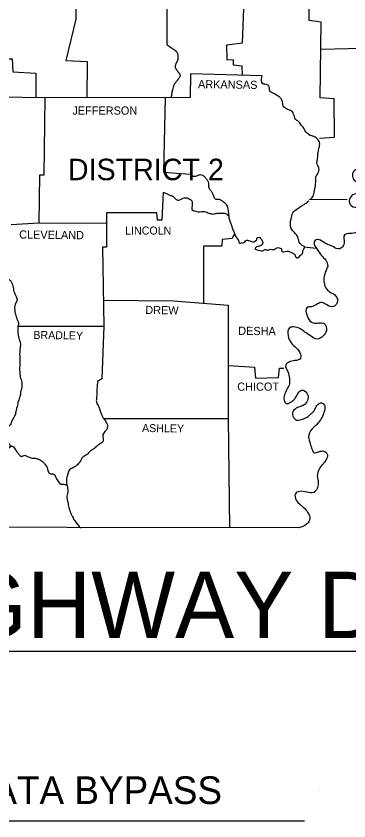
# Model space of a CAD drawing. Extents: x 813775 to 1157140, y 1757555 to 1979907.
# Drawn here: x 1111852 to 1131155, y 1887175 to 1933763 of the extents above; entities that cross this region are included whole.
import ezdxf

# ---------------------------------------------------------------- set-up
doc = ezdxf.new("R2010")
doc.units = 0
doc.layers.add('R_Draft', color=7, linetype='Continuous')

msp = doc.modelspace()

# ---------------------------------------------------------------- linework, layer by layer
at = {"layer": 'R_Draft'}
for p, q in [((1128858, 1923142), (1131058, 1923175)), ((1124117, 1922262), (1124180, 1922226)), ((1129254, 1920304), (1128561, 1920392)), ((1071871, 1896995), (1146110, 1896995)), ((1129467, 1888953), (1129467, 1888953)), ((1089176, 1887175), (1128578, 1887175))]:
    msp.add_line(p, q, dxfattribs=at)
for points in [[(1119013, 1938319), (1119035, 1936364), (1120586, 1936331), (1120597, 1932107)], [(1114668, 1937827), (1115306, 1937783), (1115317, 1933581), (1114745, 1931194), (1115966, 1931139), (1115954, 1929037)], [(1129452, 1926695), (1130310, 1926750), (1130299, 1928983), (1129496, 1929038), (1129540, 1933405), (1128847, 1933504), (1128825, 1936441), (1138208, 1936507)], [(1106176, 1935077), (1107408, 1935000), (1107364, 1933625), (1108805, 1933570), (1108827, 1932371), (1109509, 1932316), (1109509, 1932107), (1110147, 1932063), (1110169, 1931293), (1111621, 1931293), (1111665, 1930534), (1113007, 1930468), (1112996, 1929038)], [(1124980, 1930333), (1124964, 1930864), (1124469, 1930919), (1124458, 1931227), (1124095, 1931216), (1124073, 1932107), (1124975, 1932206), (1125107, 1935220)], [(1129562, 1931854), (1135766, 1932008)], [(1126119, 1930303), (1121961, 1930413), (1121939, 1929060), (1113524, 1929027)], [(1113524, 1929027), (1110895, 1929071), (1110796, 1928400), (1108233, 1928323), (1108211, 1928103), (1107848, 1928037), (1107804, 1927663), (1107188, 1927575)], [(1113524, 1929005), (1113458, 1924561), (1113205, 1924550), (1113172, 1921789)], [(1120502, 1929055), (1120410, 1924737), (1121939, 1924616)], [(1120377, 1923560), (1120311, 1921943), (1120058, 1921943), (1120014, 1922372), (1117088, 1922372), (1117088, 1921756)], [(1111566, 1921690), (1113172, 1921789)], [(1113172, 1921789), (1117066, 1921767)], [(1117088, 1921767), (1117099, 1920392), (1116868, 1920381), (1116934, 1915816)], [(1124524, 1921184), (1124392, 1920887), (1123809, 1920832), (1123776, 1920436), (1122731, 1920436), (1122720, 1917146)], [(1116901, 1917312), (1120982, 1917279), (1124150, 1917037)], [(1124150, 1917037), (1124150, 1910459), (1124238, 1904134)], [(1111962, 1915805), (1116934, 1915816)], [(1116934, 1915816), (1116824, 1912758), (1116582, 1912604)], [(1124205, 1913528), (1125679, 1913440), (1125745, 1912802), (1127076, 1912846), (1127131, 1913385), (1127384, 1913385)], [(1128253, 1904134), (1087938, 1904200), (1087916, 1913099)], [(1116929, 1910470), (1124150, 1910470)]]:
    msp.add_lwpolyline(points, dxfattribs=at)
for points in [[(1137515, 1933845), (1137262, 1933526), (1136888, 1933724), (1136888, 1933988), (1136943, 1934263), (1136811, 1934439), (1136580, 1934362), (1136580, 1934021), (1136558, 1933691), (1136492, 1933218), (1136646, 1933075), (1136998, 1933031), (1137251, 1932965), (1137405, 1932712), (1137394, 1932404), (1137273, 1932107), (1137097, 1931865), (1136822, 1931777), (1136602, 1931920), (1136514, 1932206), (1136415, 1932459), (1136228, 1932646), (1136030, 1932437), (1135986, 1932052), (1135997, 1931722), (1135997, 1931271), (1136283, 1930974), (1136459, 1930633), (1136404, 1930325), (1136195, 1929962), (1136107, 1929643), (1136019, 1929214), (1136030, 1928741), (1135953, 1928279), (1135799, 1927971), (1135513, 1927718), (1135326, 1927553), (1135172, 1927388), (1135095, 1927058), (1135040, 1926827), (1134831, 1926552), (1134666, 1926530), (1134534, 1926640), (1134490, 1926827), (1134490, 1927014), (1134402, 1927201), (1134127, 1927278), (1133907, 1927267), (1133808, 1927113), (1133951, 1926684), (1134006, 1926409), (1133929, 1926035), (1133973, 1925991), (1133577, 1925782), (1133258, 1925749), (1132994, 1925672), (1132741, 1925507), (1132620, 1925265), (1132444, 1925067), (1132290, 1924880), (1132081, 1924792), (1131850, 1924836), (1131542, 1924869), (1131366, 1924649), (1131421, 1924330), (1131630, 1924143), (1131938, 1924055), (1132257, 1924077), (1132565, 1924110), (1132851, 1923956), (1132796, 1923659), (1132521, 1923516), (1132114, 1923472), (1131784, 1923505), (1131388, 1923417), (1131190, 1923164), (1131300, 1922779), (1131729, 1922625), (1131927, 1922262), (1131938, 1921921), (1131795, 1921470), (1131597, 1921261), (1131212, 1921173), (1130915, 1921118), (1130871, 1920612), (1130739, 1920359), (1130508, 1920282), (1130178, 1920447), (1129980, 1920524), (1129738, 1920634), (1129430, 1920821), (1129199, 1920788), (1129265, 1920304), (1129287, 1920282), (1129551, 1919919), (1129815, 1919633), (1129936, 1919292)], [(1137515, 1933845), (1137262, 1933526), (1136888, 1933724), (1136888, 1933988), (1136943, 1934263), (1136811, 1934439), (1136580, 1934362), (1136580, 1934021), (1136558, 1933691), (1136492, 1933218), (1136646, 1933075), (1136998, 1933031), (1137251, 1932965), (1137405, 1932712), (1137394, 1932404), (1137273, 1932107), (1137097, 1931865), (1136822, 1931777), (1136602, 1931920), (1136514, 1932206), (1136415, 1932459), (1136228, 1932646), (1136030, 1932437), (1135986, 1932052), (1135997, 1931722), (1135997, 1931271), (1136283, 1930974), (1136459, 1930633), (1136404, 1930325), (1136195, 1929962), (1136107, 1929643), (1136019, 1929214), (1136030, 1928741), (1135953, 1928279), (1135799, 1927971), (1135513, 1927718), (1135326, 1927553), (1135172, 1927388), (1135095, 1927058), (1135040, 1926827), (1134831, 1926552), (1134666, 1926530), (1134534, 1926640), (1134490, 1926827), (1134490, 1927014), (1134402, 1927201), (1134127, 1927278), (1133907, 1927267), (1133808, 1927113), (1133951, 1926684), (1134006, 1926409), (1133929, 1926035), (1133973, 1925991), (1133577, 1925782), (1133258, 1925749), (1132994, 1925672), (1132741, 1925507), (1132620, 1925265), (1132444, 1925067), (1132290, 1924880), (1132081, 1924792), (1131850, 1924836), (1131542, 1924869), (1131366, 1924649), (1131421, 1924330), (1131630, 1924143), (1131938, 1924055), (1132257, 1924077), (1132565, 1924110), (1132851, 1923956), (1132796, 1923659), (1132521, 1923516), (1132114, 1923472), (1131784, 1923505), (1131388, 1923417), (1131190, 1923164), (1131300, 1922779), (1131729, 1922625), (1131927, 1922262), (1131938, 1921921), (1131795, 1921470), (1131597, 1921261), (1131212, 1921173), (1130915, 1921118), (1130871, 1920612), (1130739, 1920359), (1130508, 1920282), (1130178, 1920447), (1129980, 1920524), (1129738, 1920634), (1129430, 1920821), (1129199, 1920788), (1129265, 1920304), (1129287, 1920282), (1129551, 1919919), (1129815, 1919633), (1129936, 1919292)], [(1120597, 1932107), (1120872, 1931920), (1120946, 1931871), (1121019, 1931822), (1121089, 1931768), (1121124, 1931736), (1121141, 1931719), (1121158, 1931700), (1121202, 1931632), (1121224, 1931557), (1121232, 1931480), (1121234, 1931441), (1121235, 1931403), (1121235, 1931351), (1121232, 1931298), (1121225, 1931246), (1121213, 1931194), (1121195, 1931148), (1121170, 1931105), (1121145, 1931063), (1121125, 1931018), (1121103, 1930950), (1121086, 1930878), (1121103, 1930743), (1121118, 1930718), (1121134, 1930692), (1121167, 1930643), (1121235, 1930545), (1121266, 1930504), (1121298, 1930463), (1121343, 1930401), (1121350, 1930391), (1121356, 1930380), (1121366, 1930310), (1121336, 1930233), (1121286, 1930156), (1121259, 1930119), (1121235, 1930083), (1121210, 1930047), (1121183, 1930013), (1121126, 1929947), (1121072, 1929881), (1121047, 1929846), (1121026, 1929808), (1120991, 1929734), (1120960, 1929658), (1120916, 1929500), (1120896, 1929389), (1120876, 1929278), (1120841, 1929056)], [(1128913, 1923142), (1129056, 1923318), (1129155, 1923659), (1129199, 1923868), (1129232, 1924231), (1129243, 1924473), (1129353, 1924649), (1129408, 1924979), (1129309, 1925199), (1129331, 1925463), (1129353, 1925760), (1129397, 1926024), (1129452, 1926277), (1129452, 1926442), (1129309, 1926662), (1129089, 1926805), (1128913, 1926860), (1128803, 1926937), (1128649, 1927069), (1128495, 1927333), (1128407, 1927432), (1128231, 1927663), (1128055, 1927795), (1127945, 1928092), (1127769, 1928301), (1127527, 1928389), (1127351, 1928576), (1127285, 1928862), (1127175, 1929038), (1127021, 1929148), (1126768, 1929302), (1126581, 1929412), (1126526, 1929665), (1126416, 1929786), (1126152, 1929852), (1126119, 1930303)], [(1121939, 1924616), (1122104, 1924506), (1122335, 1924517), (1122489, 1924583), (1122610, 1924572), (1122775, 1924473), (1122885, 1924341), (1122962, 1924242), (1123017, 1924088), (1123017, 1923945), (1123072, 1923747), (1123138, 1923670), (1123226, 1923527), (1123281, 1923395), (1123314, 1923307), (1123435, 1923164), (1123545, 1923175), (1123644, 1923164), (1123776, 1923087), (1123974, 1922933), (1124007, 1922889), (1124139, 1922603), (1124161, 1922427), (1124183, 1922196), (1124227, 1921976), (1124315, 1921734), (1124359, 1921569), (1124458, 1921338), (1124524, 1921184), (1124612, 1920986), (1124744, 1920766), (1124799, 1920634), (1124986, 1920645), (1125118, 1920700), (1125217, 1920788), (1125338, 1920777), (1125470, 1920733), (1125646, 1920700), (1125756, 1920766), (1125811, 1920810), (1125822, 1920909), (1125921, 1920964), (1126031, 1920887), (1126152, 1920711), (1126152, 1920601), (1126108, 1920535), (1125965, 1920447), (1125767, 1920381), (1125712, 1920304), (1125899, 1920216), (1126196, 1920194), (1126273, 1920260), (1126471, 1920205), (1126548, 1920260), (1126812, 1920249), (1126933, 1920337), (1127175, 1920326), (1127252, 1920271), (1127252, 1920172), (1127450, 1920128), (1127593, 1920161), (1127780, 1920106), (1127945, 1920018), (1128033, 1919897), (1128143, 1919765), (1128242, 1919798), (1128319, 1919897), (1128484, 1920073), (1128484, 1920183), (1128528, 1920260), (1128583, 1920370)], [(1120377, 1923560), (1120575, 1923494), (1120718, 1923417), (1120905, 1923351), (1121026, 1923263), (1121191, 1923120), (1121389, 1923142), (1121532, 1923230), (1121675, 1923252), (1121785, 1923241), (1121906, 1923175), (1122038, 1923076), (1122060, 1922933), (1122060, 1922768), (1122060, 1922537), (1122137, 1922504), (1122412, 1922438), (1122599, 1922449), (1122775, 1922449), (1122918, 1922416), (1123039, 1922350), (1123127, 1922328), (1123259, 1922306), (1123369, 1922317), (1123556, 1922361), (1123666, 1922361), (1123842, 1922361), (1123952, 1922350), (1124117, 1922262)], [(1128594, 1920403), (1128517, 1920436), (1128275, 1920667), (1128176, 1920997), (1128044, 1921184), (1127846, 1921415), (1127758, 1921679), (1127824, 1922119), (1127945, 1922438), (1128198, 1922625), (1128407, 1922779), (1128605, 1922889), (1128836, 1923076)], [(1109949, 1920216), (1110202, 1920051), (1110411, 1919831), (1110565, 1919666), (1110664, 1919479), (1110796, 1919259), (1110983, 1918841), (1111148, 1918698), (1111379, 1918555), (1111522, 1918456), (1111665, 1918137), (1111731, 1917818), (1111852, 1917532), (1111907, 1917312), (1111808, 1917092), (1111786, 1916652), (1111852, 1916355), (1111940, 1916135), (1111995, 1915882), (1111962, 1915805)], [(1129936, 1919292), (1129826, 1919039), (1129705, 1918599), (1129738, 1918225), (1129903, 1917906), (1130167, 1917730), (1130453, 1917477), (1130431, 1917092), (1130266, 1916949), (1129881, 1917048), (1129584, 1917180), (1129331, 1917103), (1128990, 1916938), (1128737, 1916905), (1128748, 1916377), (1129089, 1916003), (1129386, 1916003), (1129727, 1915959), (1129848, 1915563), (1129650, 1915233), (1129320, 1915068), (1128902, 1915266), (1128605, 1915475), (1128308, 1915673), (1127934, 1915772), (1127725, 1915728), (1127626, 1915266), (1127802, 1914848), (1128088, 1914562), (1128352, 1914188), (1128308, 1913913), (1128110, 1913836), (1127758, 1913759), (1127549, 1913649), (1127494, 1913561), (1127604, 1913187), (1127703, 1912780), (1127703, 1912472), (1127582, 1912186), (1127395, 1911746), (1127417, 1911460), (1127549, 1911328), (1127714, 1911372), (1127934, 1911526), (1128077, 1911702), (1128198, 1911922), (1128429, 1912109), (1128715, 1911944), (1128781, 1911603), (1128616, 1911306), (1128385, 1911174), (1128099, 1911064), (1127890, 1910822), (1127945, 1910536), (1128110, 1910382), (1128517, 1910459), (1128792, 1910580), (1128946, 1910734), (1129133, 1910921), (1129232, 1911108), (1129375, 1911306), (1129628, 1911361), (1129749, 1911196), (1129705, 1910822), (1129551, 1910470), (1129342, 1910173), (1129111, 1909964), (1128825, 1909513), (1128880, 1909095), (1128990, 1908754), (1129144, 1908490), (1129408, 1908545), (1129705, 1908578), (1129881, 1908435), (1129859, 1908127), (1129639, 1907830), (1129430, 1907544), (1129320, 1907148), (1129364, 1906873), (1129364, 1906620), (1129276, 1906345), (1129122, 1906191), (1128715, 1906202), (1128286, 1906246), (1128055, 1906114), (1128099, 1905740), (1128352, 1905465), (1128528, 1905322), (1128781, 1905014), (1128891, 1904761), (1128858, 1904541), (1128704, 1904354), (1128253, 1904134)], [(1129936, 1919292), (1129826, 1919039), (1129705, 1918599), (1129738, 1918225), (1129903, 1917906), (1130167, 1917730), (1130453, 1917477), (1130431, 1917092), (1130266, 1916949), (1129881, 1917048), (1129584, 1917180), (1129331, 1917103), (1128990, 1916938), (1128737, 1916905), (1128748, 1916377), (1129089, 1916003), (1129386, 1916003), (1129727, 1915959), (1129848, 1915563), (1129650, 1915233), (1129320, 1915068), (1128902, 1915266), (1128605, 1915475), (1128308, 1915673), (1127934, 1915772), (1127725, 1915728), (1127626, 1915266), (1127802, 1914848), (1128088, 1914562), (1128352, 1914188), (1128308, 1913913), (1128110, 1913836), (1127758, 1913759), (1127549, 1913649), (1127494, 1913561), (1127604, 1913187), (1127703, 1912780), (1127703, 1912472), (1127582, 1912186), (1127395, 1911746), (1127417, 1911460), (1127549, 1911328), (1127714, 1911372), (1127934, 1911526), (1128077, 1911702), (1128198, 1911922), (1128429, 1912109), (1128715, 1911944), (1128781, 1911603), (1128616, 1911306), (1128385, 1911174), (1128099, 1911064), (1127890, 1910822), (1127945, 1910536), (1128110, 1910382), (1128517, 1910459), (1128792, 1910580), (1128946, 1910734), (1129133, 1910921), (1129232, 1911108), (1129375, 1911306), (1129628, 1911361), (1129749, 1911196), (1129705, 1910822), (1129551, 1910470), (1129342, 1910173), (1129111, 1909964), (1128825, 1909513), (1128880, 1909095), (1128990, 1908754), (1129144, 1908490), (1129408, 1908545), (1129705, 1908578), (1129881, 1908435), (1129859, 1908127), (1129639, 1907830), (1129430, 1907544), (1129320, 1907148), (1129364, 1906873), (1129364, 1906620), (1129276, 1906345), (1129122, 1906191), (1128715, 1906202), (1128286, 1906246), (1128055, 1906114), (1128099, 1905740), (1128352, 1905465), (1128528, 1905322), (1128781, 1905014), (1128891, 1904761), (1128858, 1904541), (1128704, 1904354), (1128253, 1904134)], [(1111962, 1915805), (1112006, 1915123), (1112105, 1914793), (1112072, 1914441), (1112061, 1914100), (1112061, 1913792), (1112061, 1913495), (1112061, 1913187), (1112083, 1912967), (1112160, 1912648), (1112193, 1912351), (1112127, 1912065), (1112094, 1911801), (1112006, 1911537), (1111929, 1911240), (1111841, 1910855), (1111764, 1910602), (1111610, 1910338), (1111511, 1910096), (1111357, 1909942), (1111335, 1909678), (1111368, 1909436), (1111346, 1909216), (1111423, 1909007), (1111621, 1908864)], [(1116582, 1912604), (1116549, 1912263), (1116538, 1911944), (1116516, 1911636), (1116516, 1911405), (1116648, 1911152), (1116725, 1910910), (1116802, 1910701), (1116956, 1910426), (1117099, 1910217), (1117143, 1909920), (1117055, 1909766), (1116890, 1909535), (1116879, 1909117), (1116681, 1908985), (1116428, 1908765), (1116285, 1908666), (1116131, 1908567), (1115966, 1908391), (1115724, 1908226), (1115548, 1907951), (1115350, 1907742), (1115185, 1907632), (1114954, 1907489), (1114855, 1907269), (1114778, 1906862), (1114811, 1906565), (1114855, 1906301), (1114800, 1905971), (1114855, 1905608), (1114910, 1905322), (1114998, 1905069), (1115119, 1904783), (1115273, 1904519), (1115603, 1904112)], [(1105615, 1910063), (1105791, 1910184), (1105956, 1910250), (1106121, 1910217), (1106297, 1910195), (1106451, 1910217), (1106649, 1910184), (1106814, 1910085), (1107001, 1910008), (1107188, 1910008), (1107353, 1910008), (1107496, 1909909), (1107760, 1909920), (1107980, 1910008), (1108200, 1910074), (1108497, 1910107), (1108761, 1909920), (1108948, 1909766), (1109102, 1909590), (1109212, 1909392), (1109333, 1909282), (1109531, 1909205), (1109685, 1909172), (1109872, 1909117), (1109971, 1909073), (1110059, 1908864), (1110202, 1908578), (1110477, 1908479), (1110818, 1908611), (1111093, 1908688), (1111291, 1908754), (1111412, 1908798), (1111522, 1908809), (1111489, 1908831), (1111621, 1908864), (1111742, 1908776), (1111819, 1908655), (1111951, 1908479), (1112072, 1908325), (1112193, 1908270), (1112314, 1908336), (1112479, 1908281), (1112622, 1908226), (1112787, 1908182), (1112930, 1908171), (1113117, 1908127), (1113260, 1908050), (1113392, 1907973), (1113524, 1907830), (1113656, 1907610), (1113700, 1907434), (1113854, 1907258), (1113997, 1907258), (1114206, 1906972), (1114283, 1906862), (1114448, 1906664), (1114569, 1906664), (1114800, 1906620)]]:
    msp.add_spline(points, degree=3, dxfattribs=at)

# ---------------------------------------------------------------- texts
for s, height, rotation, p in [('ARKANSAS', 473, 359.2678, (1122401, 1929588)), ('CLEVELAND', 473.1, 359.3376, (1112028, 1920887)), ('DREW', 473, 359.2258, (1119343, 1916520)), ('DESHA', 473, 359.3704, (1124733, 1915310)), ('BRADLEY', 461.9, 359.1449, (1112853, 1915079)), ('ASHLEY', 462.1, 359.2361, (1119156, 1909689))]:
    msp.add_text(s, height=height, rotation=rotation, dxfattribs=at).set_placement(p)
for s, height, p in [('JEFFERSON', 473, (1115119, 1928059)), ('DISTRICT 2', 1243, (1114855, 1924264)), ('LINCOLN', 462, (1118177, 1921118)), ('CHICOT', 473, (1124678, 1912076)), ('ARKANSAS HIGHWAY DISTRICT 7', 3850, (1073869, 1897754)), ('DESIGN TRAFFIC DATA BYPASS', 1600, (1090508, 1888153))]:
    msp.add_text(s, height=height, dxfattribs=at).set_placement(p)

doc.saveas('drawing.dxf')
